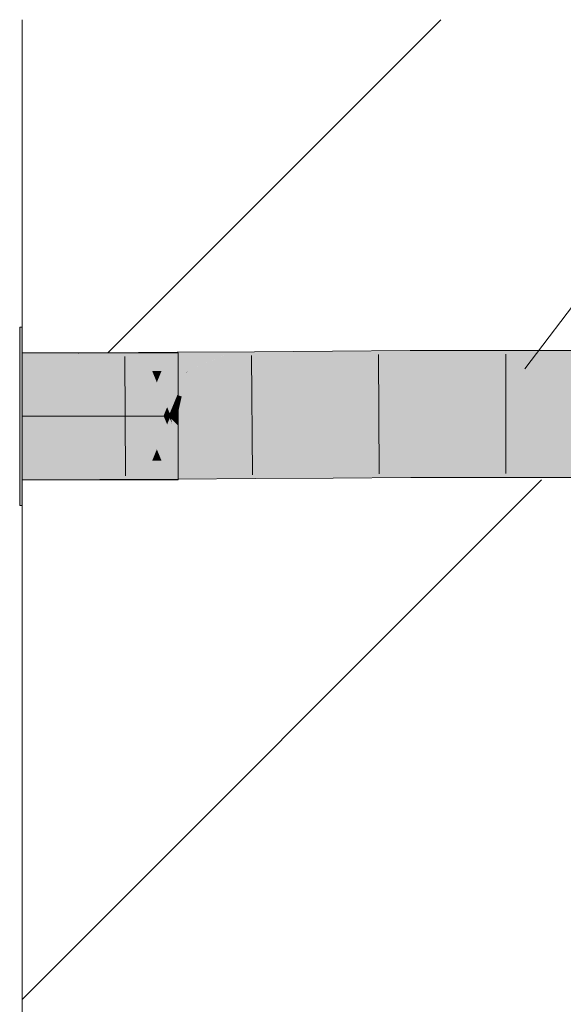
# Model space of a CAD drawing. Extents: x -620 to 300, y 62 to 1107.
# Tile 275 of 288: x 255.06 to 256.43, y 861.62 to 864.1. Entities that reach past the tile are written whole.
import ezdxf
from ezdxf.lldxf.tags import DXFTag

# ---------------------------------------------------------------- set-up
doc = ezdxf.new("R2010")
doc.units = 0
doc.layers.get('0').update_dxf_attribs({"lineweight": 35})
doc.layers.add('E_Detail_Linie_Text_Bem', color=7, linetype='Continuous', lineweight=13)
for name, color, linetype, lineweight, true_color in [('E_Detail_Wandschraffur', 7, 'Continuous', 5, 0xc0c0c0), ('E_Leerrohr 32-A06G9G128I', 7, 'Continuous', 9, 0x00b300), ('E_Leerrohr 32-Shading', 7, 'Continuous', 9, 0x00b300)]:
    doc.layers.add(name, color=color, linetype=linetype, lineweight=lineweight, true_color=true_color)
tags = doc.linetypes.add('fein_strichliert', pattern=[4, 1, -2, 1]).pattern_tags.tags
tags[8:9] = [DXFTag(74, 4), DXFTag(75, 0), DXFTag(340, '0'), DXFTag(46, 0.0), DXFTag(50, 0.0), DXFTag(44, 0.0), DXFTag(45, 0.0)]
tags[6:7] = [DXFTag(74, 4), DXFTag(75, 0), DXFTag(340, '0'), DXFTag(46, 0.0), DXFTag(50, 0.0), DXFTag(44, 0.0), DXFTag(45, 0.0)]
tags[4:5] = [DXFTag(74, 4), DXFTag(75, 0), DXFTag(340, '0'), DXFTag(46, 0.0), DXFTag(50, 0.0), DXFTag(44, 0.0), DXFTag(45, 0.0)]
tags = doc.linetypes.add('STRICHPUNKT2-A06G9G0Y8I', pattern=[12.7, 6.35, -3.175, 0, -3.175]).pattern_tags.tags
tags[10:11] = [DXFTag(74, 4), DXFTag(75, 0), DXFTag(340, '0'), DXFTag(46, 0.0), DXFTag(50, 0.0), DXFTag(44, 0.0), DXFTag(45, 0.0)]
tags[8:9] = [DXFTag(74, 4), DXFTag(75, 0), DXFTag(340, '0'), DXFTag(46, 0.0), DXFTag(50, 0.0), DXFTag(44, 0.0), DXFTag(45, 0.0)]
tags[6:7] = [DXFTag(74, 4), DXFTag(75, 0), DXFTag(340, '0'), DXFTag(46, 0.0), DXFTag(50, 0.0), DXFTag(44, 0.0), DXFTag(45, 0.0)]
tags[4:5] = [DXFTag(74, 4), DXFTag(75, 0), DXFTag(340, '0'), DXFTag(46, 0.0), DXFTag(50, 0.0), DXFTag(44, 0.0), DXFTag(45, 0.0)]

# ---------------------------------------------------------------- blocks, each defined once
blk = doc.blocks.new('Shading-A06G9FMN8I', base_point=(255.3952, 758.4784))
at = {"layer": 'E_Leerrohr 32-Shading', "color": 83, "true_color": 0x7fcb7f}
for points in [[(255.0624, 863.1005), (255.0624, 863.3255), (255.0564, 863.1005), (255.0564, 863.3255)], [(255.1994, 863.2605), (255.0624, 863.2605), (255.3594, 863.1005), (255.0624, 863.1005)], [(255.2124, 863.2605), (255.1994, 863.2605), (255.3724, 863.1005), (255.3594, 863.1005)], [(255.2774, 863.2605), (255.2124, 863.2605), (255.4284, 863.1096), (255.4273, 863.1084)], [(255.4273, 863.1084), (255.2124, 863.2605), (255.4194, 863.1005), (255.3724, 863.1005)], [(255.2774, 863.2605), (255.4024, 863.1355), (255.4564, 863.2605), (255.4564, 863.1895)], [(255.4564, 863.1895), (255.4024, 863.1355), (255.4564, 863.1245), (255.4349, 863.103)], [(255.4349, 863.103), (255.4273, 863.1084), (255.4324, 863.1005), (255.4194, 863.1005)], [(255.4273, 863.1084), (255.4349, 863.103), (255.4284, 863.1096)], [(255.4499, 863.118), (255.4349, 863.103), (255.4564, 863.1005), (255.4374, 863.1005)], [(255.4564, 863.1245), (255.4499, 863.118), (255.4564, 863.118)], [(255.4499, 863.118), (255.4564, 863.1005), (255.4564, 863.118)], [(255.0624, 862.8755), (255.0624, 863.1005), (255.0564, 862.8755), (255.0564, 863.1005)], [(255.3594, 863.1005), (255.0624, 863.1005), (255.1994, 862.9405), (255.0624, 862.9405)], [(255.3724, 863.1005), (255.3594, 863.1005), (255.2124, 862.9405), (255.1994, 862.9405)], [(255.4213, 863.0986), (255.3724, 863.1005), (255.2774, 862.9405), (255.2124, 862.9405)], [(255.4213, 863.0986), (255.2774, 862.9405), (255.4284, 863.0915)], [(255.4194, 863.1005), (255.3724, 863.1005), (255.4213, 863.0986)], [(255.4349, 863.098), (255.4024, 863.0655), (255.4564, 863.0765), (255.4564, 863.0115)], [(255.4324, 863.1005), (255.4194, 863.1005), (255.4349, 863.098), (255.4213, 863.0986)], [(255.4349, 863.098), (255.4213, 863.0986), (255.4284, 863.0915)], [(255.4324, 863.1005), (255.4374, 863.1005), (255.4349, 863.103)], [(255.4349, 863.098), (255.4374, 863.1005), (255.4324, 863.1005)], [(255.4564, 863.1005), (255.4374, 863.1005), (255.4564, 863.0765), (255.4349, 863.098)], [(255.4024, 863.0655), (255.2774, 862.9405), (255.4564, 863.0115), (255.4564, 862.9405)]]:
    blk.add_solid(points, dxfattribs=at)
at = {"layer": 'E_Leerrohr 32-Shading', "color": 83, "true_color": 0x7fbd7f}
for points in [[(255.0624, 863.2605), (255.0624, 863.2136), (255.1994, 863.2608), (255.205, 863.2585)], [(255.2578, 863.2367), (255.205, 863.2585), (255.2579, 863.2153), (255.0653, 863.2145)], [(255.205, 863.2585), (255.2124, 863.2609), (255.1994, 863.2608)], [(255.2124, 863.2609), (255.205, 863.2585), (255.2578, 863.2421), (255.2578, 863.2367)], [(255.2578, 863.2421), (255.2578, 863.2609), (255.2124, 863.2609)], [(255.2578, 863.2609), (255.3906, 863.2148), (255.2774, 863.261)], [(255.2578, 863.2609), (255.2578, 863.2421), (255.3906, 863.2148), (255.3256, 863.2145)], [(255.2774, 863.261), (255.4535, 863.2314), (255.4533, 863.262)], [(255.2774, 863.261), (255.3906, 863.2148), (255.4535, 863.2314), (255.4143, 863.215)], [(255.5274, 863.2626), (255.4533, 863.262), (255.4535, 863.2314)], [(255.4536, 863.2151), (255.5274, 863.2626), (255.4535, 863.2314)], [(255.5274, 863.2626), (255.4536, 863.2151), (255.5924, 863.2631), (255.4793, 863.2153)], [(255.5924, 863.2631), (255.545, 863.243), (255.6491, 863.2634), (255.6492, 863.2443)], [(255.8452, 863.2468), (255.8451, 863.2649), (255.6492, 863.2443), (255.6491, 863.2634)], [(256.0415, 863.2488), (256.0414, 863.2661), (255.8452, 863.2468), (255.8451, 863.2649)], [(256.238, 863.2498), (256.2379, 863.2667), (256.0415, 863.2488), (256.0414, 863.2661)], [(256.4592, 863.2493), (256.4593, 863.2664), (256.238, 863.2498), (256.2379, 863.2667)], [(255.3256, 863.2145), (255.2578, 863.2421), (255.3125, 863.2144), (255.2578, 863.2367)], [(255.3091, 863.2158), (255.2578, 863.2367), (255.2579, 863.2153)], [(255.4143, 863.215), (255.4536, 863.2151), (255.4535, 863.2314)], [(255.545, 863.243), (255.4793, 863.2153), (255.6492, 863.2443), (255.6494, 863.2166)], [(255.6494, 863.2166), (255.8454, 863.2181), (255.6492, 863.2443), (255.8452, 863.2468)], [(255.8454, 863.2181), (256.0416, 863.2192), (255.8452, 863.2468), (256.0415, 863.2488)], [(256.0415, 863.2488), (256.0416, 863.2241), (256.238, 863.2498), (256.238, 863.225)], [(256.238, 863.2498), (256.238, 863.225), (256.4592, 863.2493), (256.4592, 863.2245)], [(255.0653, 863.2145), (255.0624, 863.2136), (255.2579, 863.2153), (255.2579, 863.2141)], [(255.3125, 863.2144), (255.3091, 863.2158), (255.2579, 863.2141), (255.2579, 863.2153)], [(256.0416, 863.2241), (256.0416, 863.2192), (256.238, 863.225), (256.238, 863.2198)], [(256.238, 863.225), (256.238, 863.2198), (256.4592, 863.2245), (256.4591, 863.2195)], [(255.2588, 862.9878), (255.0624, 862.9405), (255.2589, 862.9656), (255.1994, 862.9408)], [(255.0624, 862.9405), (255.2588, 862.9878), (255.0624, 862.9874)], [(255.3125, 862.9881), (255.2588, 862.9878), (255.2589, 862.9656)], [(255.2589, 862.9602), (255.259, 862.9409), (255.3906, 862.9885), (255.2774, 862.941)], [(255.2589, 862.9602), (255.3906, 862.9885), (255.3256, 862.9882)], [(255.3256, 862.9882), (255.3125, 862.9881), (255.2589, 862.9602), (255.2589, 862.9656)], [(255.4551, 862.972), (255.3906, 862.9885), (255.4553, 862.9431), (255.2784, 862.9414)], [(255.3906, 862.9885), (255.4551, 862.972), (255.4143, 862.9886)], [(255.4551, 862.972), (255.455, 862.9889), (255.4143, 862.9886)], [(255.455, 862.9889), (255.5274, 862.9426), (255.4793, 862.9891), (255.5924, 862.9431)], [(255.5274, 862.9426), (255.455, 862.9889), (255.4551, 862.972)], [(255.6511, 862.9903), (255.4793, 862.9891), (255.6512, 862.9667), (255.5376, 862.9653)], [(255.8471, 862.9692), (255.8469, 862.9918), (255.6512, 862.9667), (255.6511, 862.9903)], [(256.0427, 862.9713), (256.0426, 862.993), (255.8471, 862.9692), (255.8469, 862.9918)], [(256.2381, 862.9722), (256.2381, 862.9935), (256.0427, 862.9713), (256.0426, 862.993)], [(256.4583, 862.9717), (256.4584, 862.9932), (256.2381, 862.9722), (256.2381, 862.9935)], [(255.1994, 862.9408), (255.2124, 862.9409), (255.2589, 862.9656), (255.2589, 862.9602)], [(255.2124, 862.9409), (255.259, 862.9409), (255.2589, 862.9602)], [(255.4551, 862.972), (255.4553, 862.9431), (255.524, 862.944)], [(255.5376, 862.9653), (255.5882, 862.9448), (255.6512, 862.9667), (255.6514, 862.9456)], [(255.6514, 862.9456), (255.8472, 862.9481), (255.6512, 862.9667), (255.8471, 862.9692)], [(255.8472, 862.9481), (256.0428, 862.95), (255.8471, 862.9692), (256.0427, 862.9713)], [(256.0428, 862.95), (256.2382, 862.951), (256.0427, 862.9713), (256.2381, 862.9722)], [(256.2382, 862.951), (256.4583, 862.9505), (256.2381, 862.9722), (256.4583, 862.9717)], [(255.2784, 862.9414), (255.2774, 862.941), (255.4553, 862.9431), (255.4553, 862.942)], [(255.4553, 862.9431), (255.4553, 862.942), (255.524, 862.944), (255.5274, 862.9426)], [(255.5882, 862.9448), (255.5924, 862.9431), (255.6514, 862.9456), (255.6514, 862.9435)], [(255.6514, 862.9435), (255.8473, 862.9449), (255.6514, 862.9456), (255.8472, 862.9481)], [(255.8473, 862.9449), (256.0428, 862.9461), (255.8472, 862.9481), (256.0428, 862.95)], [(256.0428, 862.9461), (256.2382, 862.9467), (256.0428, 862.95), (256.2382, 862.951)], [(256.2382, 862.9467), (256.4583, 862.9464), (256.2382, 862.951), (256.4583, 862.9505)]]:
    blk.add_solid(points, dxfattribs=at)
at = {"layer": 'E_Leerrohr 32-Shading', "color": 83, "true_color": 0x7fd57f}
for points in [[(255.2579, 863.2112), (255.2579, 863.2141), (255.0624, 863.2115), (255.0624, 863.2136)], [(255.0624, 863.1005), (255.2584, 863.101), (255.0624, 863.2115), (255.2579, 863.2112)], [(255.3139, 863.2109), (255.3125, 863.2144), (255.2579, 863.2112), (255.2579, 863.2141)], [(255.3594, 863.1015), (255.3139, 863.2109), (255.2584, 863.101), (255.2579, 863.2112)], [(255.3256, 863.2145), (255.3125, 863.2144), (255.3724, 863.1016), (255.3594, 863.1015)], [(255.3906, 863.2148), (255.3256, 863.2145), (255.4284, 863.1237), (255.4256, 863.117)], [(255.4256, 863.117), (255.3256, 863.2145), (255.4194, 863.1018), (255.3724, 863.1016)], [(255.3906, 863.2148), (255.4024, 863.1862), (255.4143, 863.215)], [(255.4536, 863.2151), (255.4024, 863.1862), (255.454, 863.1541), (255.4349, 863.108)], [(255.4024, 863.1862), (255.4536, 863.2151), (255.4143, 863.215)], [(255.4793, 863.2153), (255.4536, 863.2151), (255.454, 863.1541)], [(255.465, 863.1506), (255.4782, 863.2103), (255.454, 863.1541), (255.4772, 863.2103)], [(255.6499, 863.1497), (255.6495, 863.2094), (255.465, 863.1506), (255.4782, 863.2103)], [(255.4782, 863.2103), (255.4793, 863.2153), (255.4772, 863.2103)], [(255.6495, 863.2094), (255.6494, 863.2166), (255.4782, 863.2103), (255.4793, 863.2153)], [(255.8455, 863.2084), (255.8454, 863.2181), (255.6495, 863.2094), (255.6494, 863.2166)], [(255.6499, 863.1497), (255.8459, 863.1486), (255.6495, 863.2094), (255.8455, 863.2084)], [(256.0417, 863.2075), (256.0416, 863.2192), (255.8455, 863.2084), (255.8454, 863.2181)], [(255.8459, 863.1486), (256.0419, 863.1478), (255.8455, 863.2084), (256.0417, 863.2075)], [(256.238, 863.2071), (256.238, 863.2198), (256.0417, 863.2075), (256.0416, 863.2192)], [(256.0419, 863.1478), (256.238, 863.1473), (256.0417, 863.2075), (256.238, 863.2071)], [(256.4591, 863.2073), (256.4591, 863.2195), (256.238, 863.2071), (256.238, 863.2198)], [(256.238, 863.1473), (256.4589, 863.1476), (256.238, 863.2071), (256.4591, 863.2073)], [(255.454, 863.1506), (255.454, 863.1541), (255.4526, 863.1506)], [(255.465, 863.1506), (255.454, 863.1541), (255.454, 863.1506)], [(255.4542, 863.1257), (255.454, 863.1506), (255.4423, 863.1257), (255.4526, 863.1506)], [(255.454, 863.1506), (255.4542, 863.1257), (255.465, 863.1506), (255.4595, 863.1257)], [(255.465, 863.1506), (255.4595, 863.1257), (255.6499, 863.1497), (255.6501, 863.1261)], [(255.6501, 863.1261), (255.846, 863.1265), (255.6499, 863.1497), (255.8459, 863.1486)], [(255.846, 863.1265), (256.042, 863.1269), (255.8459, 863.1486), (256.0419, 863.1478)], [(256.042, 863.1269), (256.238, 863.1271), (256.0419, 863.1478), (256.238, 863.1473)], [(256.238, 863.1271), (256.4589, 863.127), (256.238, 863.1473), (256.4589, 863.1476)], [(255.4349, 863.108), (255.4256, 863.117), (255.4324, 863.1019), (255.4194, 863.1018)], [(255.4256, 863.117), (255.4349, 863.108), (255.4284, 863.1237)], [(255.4324, 863.1019), (255.4374, 863.1019), (255.4349, 863.108)], [(255.4423, 863.1257), (255.4349, 863.108), (255.4543, 863.1021), (255.4374, 863.1019)], [(255.4423, 863.1257), (255.4543, 863.1021), (255.4542, 863.1257)], [(255.4542, 863.1257), (255.4543, 863.1021), (255.4595, 863.1257)], [(255.4595, 863.1257), (255.4543, 863.1021), (255.6501, 863.1261), (255.6502, 863.1035)], [(255.6502, 863.1035), (255.4543, 863.1021), (255.6503, 863.1014), (255.4545, 863.101)], [(255.6502, 863.1035), (255.8462, 863.1049), (255.6501, 863.1261), (255.846, 863.1265)], [(255.8462, 863.1018), (255.8462, 863.1049), (255.6503, 863.1014), (255.6502, 863.1035)], [(255.8462, 863.1049), (256.0421, 863.1061), (255.846, 863.1265), (256.042, 863.1269)], [(256.0421, 863.1022), (256.0421, 863.1061), (255.8462, 863.1018), (255.8462, 863.1049)], [(256.0421, 863.1061), (256.2381, 863.1067), (256.042, 863.1269), (256.238, 863.1271)], [(256.2381, 863.1023), (256.2381, 863.1067), (256.0421, 863.1022), (256.0421, 863.1061)], [(256.2381, 863.1067), (256.4588, 863.1063), (256.238, 863.1271), (256.4589, 863.127)], [(256.4588, 863.1022), (256.4588, 863.1063), (256.2381, 863.1023), (256.2381, 863.1067)], [(255.2588, 862.9878), (255.2584, 863.101), (255.0624, 862.9874), (255.0624, 863.1005)], [(255.3594, 863.1015), (255.2584, 863.101), (255.3125, 862.9881), (255.2588, 862.9878)], [(255.3724, 863.1016), (255.3594, 863.1015), (255.3256, 862.9882), (255.3125, 862.9881)], [(255.4213, 863.0971), (255.3724, 863.1016), (255.3906, 862.9885), (255.3256, 862.9882)], [(255.4194, 863.1018), (255.3724, 863.1016), (255.4213, 863.0971)], [(255.4213, 863.0971), (255.3906, 862.9885), (255.4284, 863.0801)], [(255.455, 862.9889), (255.4404, 863.0826), (255.4024, 863.0172), (255.4349, 863.0959)], [(255.4324, 863.1019), (255.4194, 863.1018), (255.4349, 863.0959), (255.4213, 863.0971)], [(255.4349, 863.0959), (255.4213, 863.0971), (255.4284, 863.0801)], [(255.4374, 863.1019), (255.4324, 863.1019), (255.437, 863.101), (255.4328, 863.1009)], [(255.4328, 863.1009), (255.4334, 863.0995), (255.437, 863.101), (255.4364, 863.0995)], [(255.4334, 863.0995), (255.4349, 863.0959), (255.4364, 863.0995)], [(255.4349, 863.0959), (255.4404, 863.0826), (255.4364, 863.0995), (255.4378, 863.0995)], [(255.4364, 863.0995), (255.4378, 863.0995), (255.437, 863.101), (255.4376, 863.101)], [(255.4376, 863.101), (255.4374, 863.1019), (255.437, 863.101)], [(255.4543, 863.101), (255.4543, 863.1021), (255.4376, 863.101), (255.4374, 863.1019)], [(255.4378, 863.0995), (255.4543, 863.0994), (255.4376, 863.101), (255.4543, 863.101)], [(255.4547, 863.0484), (255.4543, 863.0994), (255.4404, 863.0826), (255.4378, 863.0995)], [(255.4404, 863.0826), (255.455, 862.9889), (255.4547, 863.0484)], [(255.4545, 863.101), (255.4543, 863.1021), (255.4543, 863.101)], [(255.4543, 863.0994), (255.4549, 863.0994), (255.4543, 863.101), (255.4545, 863.101)], [(255.4547, 863.0484), (255.4793, 862.9891), (255.4543, 863.0994), (255.4549, 863.0994)], [(255.4545, 863.101), (255.4549, 863.0994), (255.6503, 863.1014), (255.6503, 863.0984)], [(255.4549, 863.0994), (255.4793, 862.9891), (255.6503, 863.0984), (255.6511, 862.9903)], [(255.6503, 863.0984), (255.8462, 863.0974), (255.6503, 863.1014), (255.8462, 863.1018)], [(255.6511, 862.9903), (255.8469, 862.9918), (255.6503, 863.0984), (255.8462, 863.0974)], [(255.8462, 863.0974), (256.0421, 863.0966), (255.8462, 863.1018), (256.0421, 863.1022)], [(255.8469, 862.9918), (256.0426, 862.993), (255.8462, 863.0974), (256.0421, 863.0966)], [(256.0421, 863.0966), (256.2381, 863.0961), (256.0421, 863.1022), (256.2381, 863.1023)], [(256.0426, 862.993), (256.2381, 862.9935), (256.0421, 863.0966), (256.2381, 863.0961)], [(256.2381, 863.0961), (256.4587, 863.0964), (256.2381, 863.1023), (256.4588, 863.1022)], [(256.2381, 862.9935), (256.4584, 862.9932), (256.2381, 863.0961), (256.4587, 863.0964)], [(255.455, 862.9889), (255.4793, 862.9891), (255.4547, 863.0484)], [(255.4024, 863.0172), (255.3906, 862.9885), (255.4143, 862.9886)], [(255.455, 862.9889), (255.4024, 863.0172), (255.4143, 862.9886)]]:
    blk.add_solid(points, dxfattribs=at)
blk = doc.blocks.new('Referenz-A06G9G138I')
at = {"layer": 'E_Detail_Linie_Text_Bem', "color": 0, "linetype": 'Continuous', "ltscale": 0.13}
blk.add_line((256.3308, 863.2199), (258.0003, 865.4282), dxfattribs=at)
at = {"layer": 'E_Detail_Linie_Text_Bem', "linetype": 'Continuous', "ltscale": 0.13}
blk.add_line((255.0624, 852.3004), (255.0624, 864.1004), dxfattribs=at)
at = {"layer": 'E_Detail_Wandschraffur', "linetype": 'fein_strichliert', "ltscale": 0.13}
blk.add_line((255.2785, 863.2605), (256.1184, 864.1004), dxfattribs=at)
at = {"layer": 'E_Detail_Wandschraffur', "linetype": 'ByBlock', "ltscale": 0.13}
blk.add_line((255.0624, 861.6302), (256.3727, 862.9405), dxfattribs=at)
at = {"layer": 'E_Leerrohr 32-A06G9G128I', "linetype": 'Continuous', "ltscale": 0.13}
for p, q in [((255.0624, 863.3255), (255.0564, 863.3255)), ((255.0564, 863.1937), (255.0564, 863.3255)), ((255.0624, 863.1937), (255.0624, 863.3255)), ((255.2577, 863.2609), (255.0624, 863.2605)), ((255.0624, 863.2605), (255.0624, 862.9405)), ((255.4564, 863.2605), (255.0624, 863.2605)), ((255.0624, 863.1668), (255.0624, 863.2605)), ((255.4533, 863.262), (255.2577, 863.2609)), ((255.6491, 863.2635), (255.4533, 863.262)), ((255.4564, 863.1668), (255.4564, 863.2605)), ((255.6414, 863.2538), (255.6436, 862.953)), ((255.8451, 863.2649), (255.6491, 863.2635)), ((256.0414, 863.2661), (255.8451, 863.2649)), ((255.9616, 863.256), (255.9633, 862.9552)), ((256.238, 863.2667), (256.0414, 863.2661)), ((256.4593, 863.2663), (256.238, 863.2667)), ((256.2825, 863.257), (256.2824, 862.9562)), ((255.3218, 863.2517), (255.3232, 862.9509)), ((255.0564, 863.0073), (255.0564, 863.1937)), ((255.0624, 863.0073), (255.0624, 863.1937)), ((255.0624, 863.0342), (255.0624, 863.1668)), ((255.4564, 863.0342), (255.4564, 863.1668)), ((255.0624, 862.9405), (255.0624, 863.0342)), ((255.4564, 862.9405), (255.4564, 863.0342)), ((255.0564, 862.8755), (255.0564, 863.0073)), ((255.0624, 862.8755), (255.0624, 863.0073)), ((255.259, 862.9409), (255.0624, 862.9405)), ((255.0624, 862.9405), (255.4564, 862.9405)), ((255.4553, 862.942), (255.259, 862.9409)), ((255.6514, 862.9435), (255.4553, 862.942)), ((255.8473, 862.9449), (255.6514, 862.9435)), ((256.0428, 862.9461), (255.8473, 862.9449)), ((256.2382, 862.9467), (256.0428, 862.9461)), ((256.4583, 862.9463), (256.2382, 862.9467)), ((255.0564, 862.8755), (255.0624, 862.8755))]:
    blk.add_line(p, q, dxfattribs=at)
at = {"layer": 'E_Leerrohr 32-A06G9G128I', "linetype": 'STRICHPUNKT2-A06G9G0Y8I', "lineweight": 5, "ltscale": 0.13}
blk.add_line((255.0624, 863.1005), (255.4564, 863.1005), dxfattribs=at)

msp = doc.modelspace()

# ---------------------------------------------------------------- block references
at = {"color": 8, "lineweight": 25, "ltscale": 0.25, "true_color": 0x808080}
msp.add_blockref('Referenz-A06G9G138I', (0, 0), dxfattribs=at)
msp.add_blockref('Shading-A06G9FMN8I', (255.3952, 758.4784))

doc.saveas('drawing.dxf')
